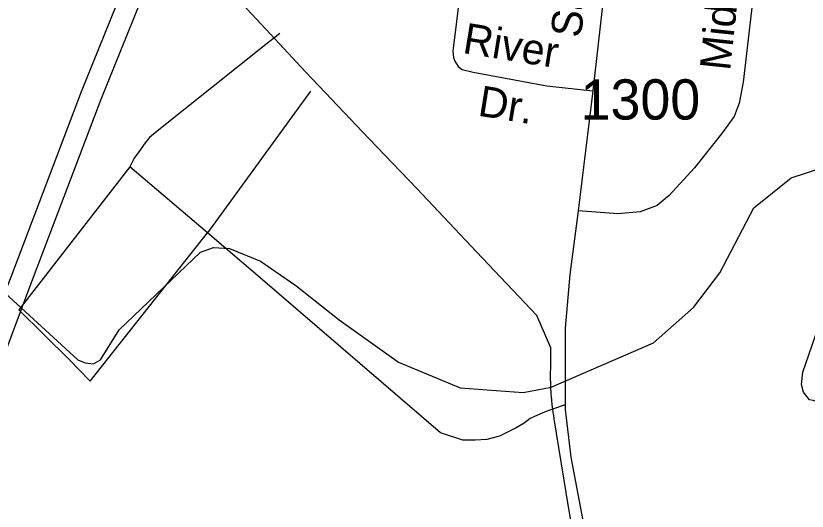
# Model space of a CAD drawing. Extents: x 2260773 to 2342389, y 552869 to 618546.
# Drawn here: x 2296402 to 2298862, y 603002 to 604542 of the extents above; entities that cross this region are included whole.
import ezdxf

# ---------------------------------------------------------------- set-up
doc = ezdxf.new("R2010")
doc.units = 0
for name, color, linetype in [('Exist Boundary Political City Limit New', 7, 'Continuous'), ('Exist Hydrographic Misc Water Feature', 7, 'Continuous'), ('Exist Road Non-System Type 51', 7, 'Continuous'), ('Exist Road Non-System Type 51 Label', 7, 'Continuous'), ('Exist Road Primary Interstate Divided Center Attributed', 7, 'Continuous'), ('Exist Road Secondary Type 51 Attributed', 7, 'Continuous'), ('Exist Road Secondary Type 51 Label', 7, 'Continuous'), ('Exist Road Secondary Type 51 Number Label', 7, 'Continuous'), ('Map Preparation Boundary City Limit Buffer Line', 7, 'Continuous')]:
    doc.layers.add(name, color=color, linetype=linetype)

msp = doc.modelspace()

# ---------------------------------------------------------------- linework, layer by layer
at = {"layer": 'Exist Boundary Political City Limit New'}
for points in [[(2298066.8, 603368.5), (2298066.5, 603371.8), (2298066.2, 603375.7), (2298066, 603380.2), (2298066, 603382.2), (2298065.8, 603385.8), (2298065.8, 603389), (2298065.5, 603392), (2298065.5, 603395.5), (2298065.2, 603398.9), (2298065.2, 603403.8), (2298065, 603409.5), (2298065, 603437.5), (2298065.2, 603441.5), (2298065.2, 603475.6), (2298065.5, 603479.2), (2298065.5, 603487.8), (2298065.8, 603491.2), (2298065.8, 603495.8), (2298066, 603498.8), (2298065.5, 603501.6), (2298066, 603505.1), (2298065.5, 603509.4), (2298022.5, 603610.6), (2297835, 603808.6), (2297649, 604004.6), (2297500, 604160.8), (2297325.5, 604344.1), (2297302, 604368.4), (2297208.8, 604469.1), (2297151, 604531.2), (2297015.2, 604677.7)], [(2298157.2, 602808.7), (2298120, 603015.5), (2298076.2, 603289.1), (2298075.8, 603292.1), (2298075.2, 603295.6), (2298074.8, 603297.6), (2298074.5, 603300), (2298074, 603303.8), (2298073.2, 603307.9), (2298072.8, 603311.9), (2298072.2, 603315.7), (2298071.5, 603319.8), (2298071, 603323.9), (2298070.5, 603327.8), (2298070.2, 603330.7), (2298070, 603333.6), (2298069.8, 603334.6), (2298069.5, 603337.7), (2298069, 603341.6), (2298068.8, 603345.6), (2298068.2, 603350.1), (2298068, 603353.6), (2298067.8, 603356.6), (2298067.5, 603359.6), (2298067, 603364), (2298066.8, 603368.5)]]:
    msp.add_lwpolyline(points, dxfattribs=at)
at = {"layer": 'Exist Hydrographic Misc Water Feature'}
for points in [[(2298066.9, 603387.5), (2298384.9, 603525), (2298509, 603635), (2298591, 603743.4), (2298697, 603944.6), (2298812.9, 604037.8), (2299054, 604116.5), (2299502.9, 604111.7), (2299770.9, 604056.9), (2299938, 603975), (2300137.9, 604002.8), (2300353, 604113.3), (2300509.9, 604214.8), (2300584.9, 604257.1), (2300743, 604243.9), (2300927, 604152.9)], [(2296305.5, 603738.1), (2296595.6, 603472.8), (2296618, 603463.4), (2296643.8, 603460), (2296665.8, 603472.6), (2296723.2, 603566.2), (2296976.8, 603806.8), (2297016.6, 603821.7), (2297066.6, 603818.9), (2297163.4, 603779.3), (2297273.1, 603703.9), (2297407.8, 603597.1), (2297592.2, 603465.2), (2297783.9, 603385.6), (2297979.1, 603371.1), (2298066.9, 603387.5)]]:
    msp.add_lwpolyline(points, dxfattribs=at)
at = {"layer": 'Exist Road Non-System Type 51'}
for p, q in [((2297222.8, 604487), (2297179.9, 604452.8)), ((2297318.1, 604307.1), (2296998.7, 603867.2)), ((2296998.7, 603867.2), (2296757, 604072.8)), ((2298046.2, 603310.1), (2298014.8, 603296.4))]:
    msp.add_line(p, q, dxfattribs=at)
for points in [[(2298744.2, 605031.1), (2298663.6, 604335), (2298650.9, 604270), (2298635.4, 604229), (2298595.8, 604175.3), (2298512.5, 604069.3), (2298433.4, 603983), (2298395.9, 603952.3), (2298343, 603932.1), (2298273.7, 603926.5), (2298150.1, 603935.3)], [(2297831.6, 605002.4), (2297761.1, 604432.1), (2297763.3, 604412.2), (2297767.4, 604400.2), (2297777.5, 604384.4), (2297789.5, 604374.5), (2297823.7, 604366.8), (2298053.4, 604323.7), (2298196.1, 604308.1)], [(2297179.9, 604452.8), (2296842, 604183.6), (2296818.2, 604163.3), (2296804.3, 604147.2), (2296784.5, 604119), (2296770.7, 604098.9), (2296757, 604072.8)], [(2296757, 604072.8), (2296411.3, 603627.8), (2296568.7, 603473.4), (2296633.3, 603406.1), (2296998.7, 603867.2)], [(2298014.8, 603296.4), (2298001.8, 603290.8), (2297982.7, 603275.9), (2297957.3, 603261.1), (2297906.5, 603235.6), (2297866.2, 603225), (2297830.2, 603222.9), (2297792, 603222.9), (2297722.1, 603246.2), (2297162, 603726.9), (2296998.7, 603867.2)], [(2299206.3, 603237.9), (2298881.5, 603346.4), (2298869.4, 603348.3), (2298851, 603371.9), (2298844.9, 603395.9), (2298848.5, 603433.9), (2298867.9, 603488.1), (2298933.8, 603680.8)], [(2298109.9, 603333.2), (2298073.9, 603320.4), (2298050.6, 603312), (2298046.2, 603310.1)]]:
    msp.add_lwpolyline(points, dxfattribs=at)
at = {"layer": 'Exist Road Primary Interstate Divided Center Attributed'}
for points in [[(2298844.5, 609852.1), (2298779.6, 609757.5), (2298564.9, 609447.7), (2298280.6, 609029.8), (2298078.5, 608714.6), (2297910.7, 608420), (2297811.4, 608214.4), (2297736.1, 608043.2), (2297575.1, 607625.2), (2297438.1, 607145.6), (2297328.5, 606669.4), (2297208.7, 606052.8), (2297112.8, 605669.1), (2297040.9, 605439.5), (2296893.6, 605018.2), (2296605.9, 604305.6), (2296386.7, 603730), (2296248.2, 603378.4), (2296202.7, 603264.5), (2296044.3, 602853), (2295787.4, 602202.1), (2295553.8, 601595.1)], [(2298862.1, 609753.4), (2298618.9, 609410.6), (2298335.4, 608993.6), (2298134.7, 608680.6), (2297968.8, 608389.4), (2297871, 608186.9), (2297796.7, 608018.1), (2297637.4, 607604.4), (2297501.7, 607129.2), (2297392.7, 606655.8), (2297272.7, 606038.5), (2297176, 605651.3), (2297103.1, 605418.9), (2296955, 604995), (2296667, 604281.6), (2296448.1, 603706.8), (2296328.1, 603387.7), (2296105.3, 602828.8), (2295848.5, 602178.3), (2295615.8, 601573.6)]]:
    msp.add_lwpolyline(points, dxfattribs=at)
at = {"layer": 'Exist Road Secondary Type 51 Attributed'}
msp.add_lwpolyline([(2298439, 606315.7), (2298430.9, 606210.1), (2298423.6, 606138), (2298407.2, 605989.2), (2298286.5, 605094.4), (2298268.5, 604949), (2298196.1, 604308.1), (2298150.1, 603935.3), (2298124.7, 603738.1), (2298109.9, 603570.6), (2298110.1, 603317.9), (2298127.6, 603170.2), (2298167.9, 602956.8), (2298250.4, 602544), (2298308.7, 602254.2), (2298357.8, 602203.1), (2298421.4, 602171.3), (2298523.1, 602133.1)], dxfattribs=at)
at = {"layer": 'Map Preparation Boundary City Limit Buffer Line'}
for points in [[(2298066.8, 603368.5), (2298066.5, 603371.8), (2298066.2, 603375.7), (2298066, 603380.2), (2298066, 603382.2), (2298065.8, 603385.8), (2298065.8, 603389), (2298065.5, 603392), (2298065.5, 603395.5), (2298065.2, 603398.9), (2298065.2, 603403.8), (2298065, 603409.5), (2298065, 603437.5), (2298065.2, 603441.5), (2298065.2, 603475.6), (2298065.5, 603479.2), (2298065.5, 603487.8), (2298065.8, 603491.2), (2298065.8, 603495.8), (2298066, 603498.8), (2298065.5, 603501.6), (2298066, 603505.1), (2298065.5, 603509.4), (2298022.5, 603610.6), (2297835, 603808.6), (2297649, 604004.6), (2297500, 604160.8), (2297325.5, 604344.1), (2297302, 604368.4), (2297208.8, 604469.1), (2297151, 604531.2), (2297015.2, 604677.7)], [(2298157.2, 602808.7), (2298120, 603015.5), (2298076.2, 603289.1), (2298075.8, 603292.1), (2298075.2, 603295.6), (2298074.8, 603297.6), (2298074.5, 603300), (2298074, 603303.8), (2298073.2, 603307.9), (2298072.8, 603311.9), (2298072.2, 603315.7), (2298071.5, 603319.8), (2298071, 603323.9), (2298070.5, 603327.8), (2298070.2, 603330.7), (2298070, 603333.6), (2298069.8, 603334.6), (2298069.5, 603337.7), (2298069, 603341.6), (2298068.8, 603345.6), (2298068.2, 603350.1), (2298068, 603353.6), (2298067.8, 603356.6), (2298067.5, 603359.6), (2298067, 603364), (2298066.8, 603368.5)]]:
    msp.add_lwpolyline(points, dxfattribs=at)

# ---------------------------------------------------------------- texts
at = {"layer": 'Exist Road Non-System Type 51 Label'}
for s, rotation, p in [('Middleton', 83.9477, (2298622.8, 604368.9)), ('River', 350.8076, (2297788.5, 604426.5)), ('Dr.', 350.8076, (2297835.9, 604231.8))]:
    msp.add_text(s, height=95, rotation=rotation, dxfattribs=at).set_placement(p)
at = {"layer": 'Exist Road Secondary Type 51 Label'}
msp.add_text('Salem', height=95, rotation=83.1271, dxfattribs=at).set_placement((2298158.6, 604471))
at = {"layer": 'Exist Road Secondary Type 51 Number Label'}
msp.add_text('1300', height=125, dxfattribs=at).set_placement((2298158.1, 604219.2))

doc.saveas('drawing.dxf')
